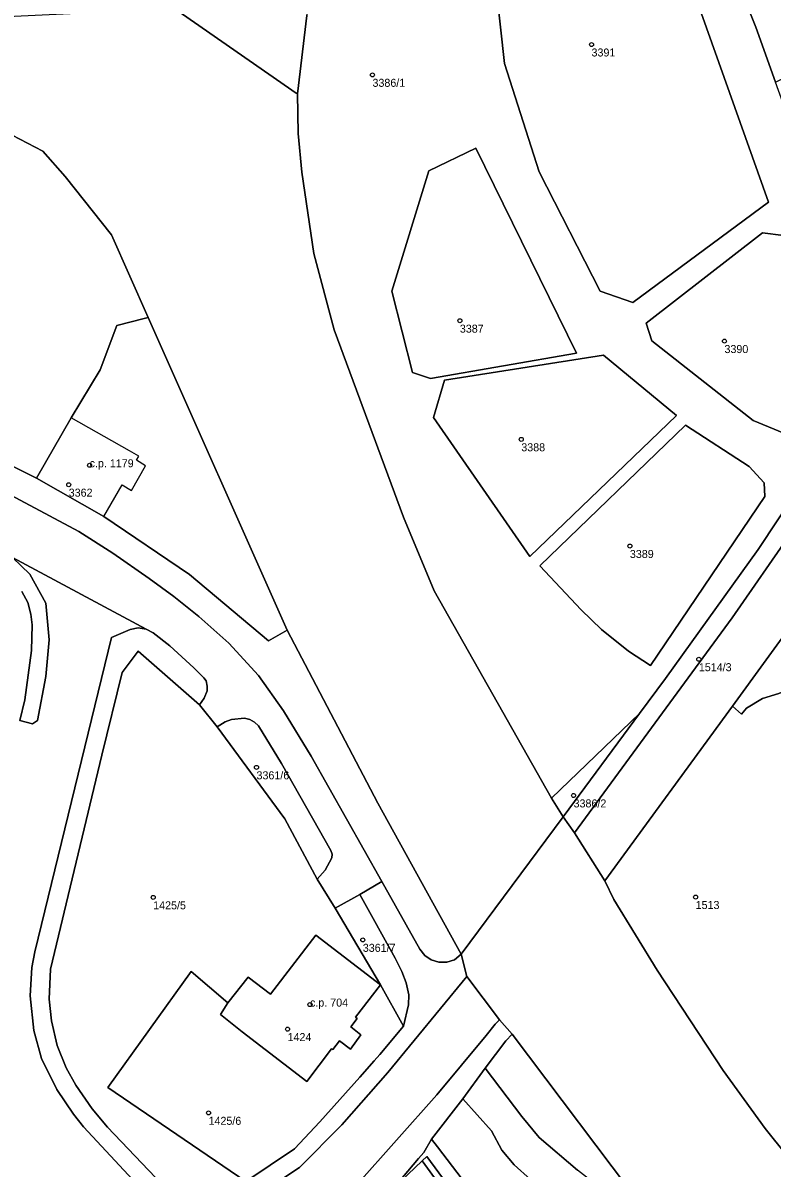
# Model space of a CAD drawing. Extents: x -878211 to -870363, y -1058464 to -1052522.
# Drawn here: x -874847.9 to -874754.3, y -1056169.5 to -1056026.5 of the extents above; entities that cross this region are included whole.
import ezdxf

# ---------------------------------------------------------------- set-up
doc = ezdxf.new("R2010")
doc.units = 0
for name, color, linetype in [('Vrstva 50', 7, 'Continuous'), ('Vrstva 51', 7, 'Continuous'), ('Vrstva 52', 7, 'Continuous')]:
    doc.layers.add(name, color=color, linetype=linetype)

msp = doc.modelspace()

# ---------------------------------------------------------------- linework, layer by layer
at = {"layer": 'Vrstva 50'}
for centre in [(-874776.89, -1056029.16994), (-874804.24, -1056032.95994), (-874793.33, -1056063.66994), (-874760.29, -1056066.21994), (-874785.66, -1056078.48994), (-874839.56, -1056081.72994), (-874842.17, -1056084.15994), (-874772.1, -1056091.81994), (-874763.49, -1056105.95994), (-874818.72, -1056119.46994), (-874779.13, -1056122.97994), (-874831.62, -1056135.70994), (-874763.89, -1056135.66994), (-874805.45, -1056141.01994), (-874812.04, -1056149.09994), (-874814.84, -1056152.16994), (-874824.71, -1056162.62994)]:
    msp.add_circle(centre, 0.25, dxfattribs=at)
at = {"layer": 'Vrstva 51'}
for points in [[(-874813.6, -1056035.31), (-874812.45, -1056025.55), (-874809.85, -1056015.91), (-874805.7, -1056006.49), (-874803.31, -1056001.83), (-874797.84, -1055993.37), (-874792.01, -1055986.22), (-874791.27, -1055985.4), (-874790.81, -1055985.78), (-874787.87, -1055982.66), (-874790.59, -1055979.93), (-874788.76, -1055977.69), (-874796.48, -1055970.54), (-874797.19, -1055971.36), (-874798.43, -1055972.75), (-874800.47, -1055970.93), (-874803.02, -1055975.36), (-874801.13, -1055977.14), (-874801.47, -1055977.55), (-874825.42, -1056006.28), (-874832.95, -1056019.93), (-874835.75, -1056019.9), (-874813.76, -1056035.23)], [(-874764.98, -1055993.72), (-874765.48, -1055992.98), (-874772.22, -1055996.04), (-874772.05, -1055996.54), (-874769.85, -1056001), (-874758.05, -1056024.11), (-874757.63, -1056023.88), (-874756.38, -1056027), (-874753.9, -1056033.87), (-874750.31, -1056032.09), (-874755.89, -1056017.1), (-874755.99, -1056013.73)], [(-874770.29, -1056007.39), (-874763.85, -1056023.3), (-874754.79, -1056048.86), (-874771.73, -1056061.41), (-874775.81, -1056059.99), (-874783.42, -1056045.08), (-874787.77, -1056031.52), (-874790.3, -1056008.43), (-874786.41, -1055997.18), (-874782.18, -1055993.88), (-874777.8, -1055996.97)], [(-874770.29, -1056007.39), (-874777.8, -1055996.97), (-874782.18, -1055993.88), (-874786.41, -1055997.18), (-874790.3, -1056008.43), (-874787.77, -1056031.52), (-874783.42, -1056045.08), (-874775.81, -1056059.99), (-874771.73, -1056061.41), (-874754.79, -1056048.86), (-874763.85, -1056023.3)], [(-874868.71, -1056067.43), (-874870.82, -1056071.06), (-874846.2, -1056083.33), (-874841.84, -1056075.82), (-874838.24, -1056069.79), (-874836.17, -1056064.28), (-874832.74, -1056063.39), (-874832.25, -1056063.26), (-874836.84, -1056052.93), (-874842.6, -1056045.64), (-874845.38, -1056042.49), (-874852.12, -1056038.98), (-874865.98, -1056062.76)], [(-874797.21, -1056044.94), (-874791.34, -1056042.11), (-874778.77, -1056067.72), (-874797.01, -1056070.87), (-874799.26, -1056070.15), (-874801.83, -1056059.97)], [(-874797.21, -1056044.94), (-874801.83, -1056059.97), (-874799.26, -1056070.15), (-874797.01, -1056070.87), (-874778.77, -1056067.72), (-874791.34, -1056042.11)], [(-874752.92, -1056053.03), (-874750.52, -1056060.07), (-874748.87, -1056065.94), (-874748.47, -1056071.75), (-874748.85, -1056076.12), (-874750.95, -1056078.52), (-874756.7, -1056076.12), (-874769.36, -1056066.17), (-874770.08, -1056063.97), (-874755.53, -1056052.7)], [(-874752.92, -1056053.03), (-874755.53, -1056052.7), (-874770.08, -1056063.97), (-874769.36, -1056066.17), (-874756.7, -1056076.12), (-874750.95, -1056078.52), (-874748.85, -1056076.12), (-874748.47, -1056071.75), (-874748.87, -1056065.94), (-874750.52, -1056060.07)], [(-874726.17, -1056060.36), (-874740.63, -1056084.74), (-874746.53, -1056093.84), (-874750.9, -1056100.25), (-874759.29, -1056111.81), (-874758.17, -1056112.8), (-874757.54, -1056112.09), (-874755.53, -1056110.87), (-874753.52, -1056110.25), (-874748.71, -1056108.3), (-874745.99, -1056106.82), (-874725.37, -1056082.32), (-874726.35, -1056071.91), (-874725.66, -1056071.81), (-874724.44, -1056071.68), (-874724.61, -1056071.02), (-874724.31, -1056061.29), (-874725.17, -1056060.74)], [(-874780.45, -1056125.66), (-874779.01, -1056127.66), (-874759.32, -1056100.78), (-874751.88, -1056090.03), (-874745.99, -1056081.02), (-874737.17, -1056066.56), (-874736.34, -1056065.08), (-874737.44, -1056062.48), (-874739.05, -1056065.34), (-874741.25, -1056069), (-874748.56, -1056080.86), (-874756.09, -1056092.25), (-874767.67, -1056108.38), (-874770.9, -1056112.75)], [(-874846.2, -1056083.33), (-874837.79, -1056088.14), (-874827.1, -1056095.38), (-874817.24, -1056103.67), (-874814.91, -1056102.32), (-874832.25, -1056063.26), (-874832.74, -1056063.39), (-874836.17, -1056064.28), (-874838.24, -1056069.79), (-874841.84, -1056075.82)], [(-874775.4, -1056067.99), (-874766.29, -1056075.52), (-874784.58, -1056093.12), (-874796.62, -1056075.74), (-874795.25, -1056071.09)], [(-874775.4, -1056067.99), (-874795.25, -1056071.09), (-874796.62, -1056075.74), (-874784.58, -1056093.12), (-874766.29, -1056075.52)], [(-874765.15, -1056076.71), (-874783.33, -1056094.29), (-874778.18, -1056099.77), (-874775.64, -1056102.25), (-874772.27, -1056104.93), (-874769.53, -1056106.74), (-874755.25, -1056085.63), (-874755.32, -1056083.9), (-874757.19, -1056081.86)], [(-874765.15, -1056076.71), (-874757.19, -1056081.86), (-874755.32, -1056083.9), (-874755.25, -1056085.63), (-874769.53, -1056106.74), (-874772.27, -1056104.93), (-874775.64, -1056102.25), (-874778.18, -1056099.77), (-874783.33, -1056094.29)], [(-874781.9, -1056123.3), (-874780.45, -1056125.66), (-874770.9, -1056112.75)], [(-874823.65, -1056114.42), (-874815.17, -1056125.91), (-874811.15, -1056133.44), (-874810.13, -1056132.32), (-874809.31, -1056130.77), (-874809.27, -1056130.32), (-874809.43, -1056129.85), (-874815.6, -1056119), (-874818.48, -1056114.28), (-874818.96, -1056113.83), (-874819.55, -1056113.49), (-874820.22, -1056113.31), (-874821.85, -1056113.47), (-874822.64, -1056113.76)], [(-874800.37, -1056151.8), (-874799.75, -1056149.13), (-874799.69, -1056147.88), (-874800.03, -1056146.38), (-874800.56, -1056144.98), (-874801.41, -1056143.28), (-874805.81, -1056135.35), (-874808.89, -1056137.07), (-874803.22, -1056146.62)], [(-874808.36, -1056153.62), (-874806.99, -1056154.67), (-874805.69, -1056152.86), (-874806.93, -1056151.88), (-874806.17, -1056150.85), (-874806.35, -1056150.69), (-874803.22, -1056146.62), (-874811.31, -1056140.42), (-874816.96, -1056147.78), (-874819.74, -1056145.66), (-874822.28, -1056148.88), (-874823.23, -1056150.34), (-874820.53, -1056152.51), (-874812.44, -1056158.7), (-874809.37, -1056154.61), (-874809.19, -1056154.7)], [(-874803.22, -1056146.62), (-874806.35, -1056150.69), (-874806.17, -1056150.85), (-874806.93, -1056151.88), (-874805.69, -1056152.86), (-874806.99, -1056154.67), (-874808.36, -1056153.62), (-874809.19, -1056154.7), (-874809.37, -1056154.61), (-874812.44, -1056158.7), (-874820.53, -1056152.51), (-874823.23, -1056150.34), (-874822.28, -1056148.88), (-874826.87, -1056144.96), (-874837.28, -1056159.47), (-874820.04, -1056171.21), (-874813.96, -1056167.11), (-874810.82, -1056163.74), (-874805.81, -1056158.16), (-874804.02, -1056156.12), (-874803.34, -1056155.32), (-874800.37, -1056151.8)], [(-874768.14, -1056186.8), (-874764.4, -1056184.06), (-874769.55, -1056177.94), (-874773.8, -1056173.53), (-874778.66, -1056169.8), (-874783.43, -1056165.72), (-874785.6, -1056163.06), (-874790.16, -1056157.06), (-874792.97, -1056160.86), (-874789.38, -1056164.87), (-874788.09, -1056167.27), (-874786.56, -1056169.13), (-874784.51, -1056170.94), (-874777.23, -1056176.57), (-874773.7, -1056180.1)], [(-874772.83, -1056197.42), (-874768.34, -1056194.24), (-874766.22, -1056190.62), (-874768.14, -1056186.8), (-874773.7, -1056180.1), (-874777.23, -1056176.57), (-874784.51, -1056170.94), (-874786.56, -1056169.13), (-874788.09, -1056167.27), (-874789.38, -1056164.87), (-874792.97, -1056160.86), (-874796.86, -1056165.91), (-874796.14, -1056166.87)], [(-874796.86, -1056165.91), (-874797.83, -1056167.57), (-874798.48, -1056168.32), (-874801.62, -1056172.02), (-874798.05, -1056168.63), (-874797.45, -1056168.08), (-874774.89, -1056198.82), (-874772.83, -1056197.42), (-874796.14, -1056166.87)], [(-874792.91, -1056193.95), (-874789.28, -1056198.53), (-874788.27, -1056199.8), (-874784.91, -1056197.33), (-874780.69, -1056203.05), (-874775.65, -1056199.46), (-874798.05, -1056168.63), (-874801.62, -1056172.02), (-874806.49, -1056176.55), (-874799.66, -1056185.17)], [(-874774.89, -1056198.82), (-874797.45, -1056168.08), (-874798.05, -1056168.63), (-874775.65, -1056199.46)]]:
    msp.add_lwpolyline(points, close=True, dxfattribs=at)
for points in [[(-874712.68, -1056018.57), (-874723.79, -1056041.89), (-874727.72, -1056049.65), (-874732.25, -1056057.79), (-874734.75, -1056062.25), (-874735.69, -1056066.62), (-874736.34, -1056065.08), (-874737.17, -1056066.56), (-874745.99, -1056081.02), (-874751.88, -1056090.03), (-874759.32, -1056100.78), (-874779.01, -1056127.66), (-874775.24, -1056133.63), (-874759.29, -1056111.81), (-874750.9, -1056100.25), (-874746.53, -1056093.84), (-874740.63, -1056084.74), (-874726.17, -1056060.36), (-874721.54, -1056051.82), (-874718.48, -1056045.86), (-874706.75, -1056021.33)], [(-874852.12, -1056038.98), (-874845.38, -1056042.49), (-874842.6, -1056045.64), (-874836.84, -1056052.93), (-874832.25, -1056063.26), (-874814.91, -1056102.32), (-874803.58, -1056123.92), (-874793.17, -1056142.82), (-874780.45, -1056125.66), (-874781.9, -1056123.3), (-874796.53, -1056097.4), (-874800.38, -1056088.2), (-874809.02, -1056064.8), (-874811.55, -1056055.29), (-874813.06, -1056045.12), (-874813.52, -1056040.27), (-874813.6, -1056035.31), (-874813.76, -1056035.23), (-874835.75, -1056019.9), (-874841.1, -1056025.29), (-874855.99, -1056025.98)], [(-874812.45, -1056025.55), (-874813.6, -1056035.31), (-874813.52, -1056040.27), (-874813.06, -1056045.12), (-874811.55, -1056055.29), (-874809.02, -1056064.8), (-874800.38, -1056088.2), (-874796.53, -1056097.4), (-874781.9, -1056123.3), (-874770.9, -1056112.75), (-874767.67, -1056108.38), (-874756.09, -1056092.25), (-874748.56, -1056080.86), (-874741.25, -1056069), (-874741.43, -1056068.52), (-874753.9, -1056033.87), (-874756.38, -1056027), (-874757.63, -1056023.88)], [(-874873.92, -1056072.38), (-874840.89, -1056090), (-874836.67, -1056092.71), (-874832.12, -1056095.89), (-874829.04, -1056098.1), (-874825.9, -1056100.61), (-874822.18, -1056103.94), (-874818.48, -1056107.97), (-874815.33, -1056112.4), (-874811.9, -1056118.08), (-874803.09, -1056133.73), (-874798.33, -1056142.18), (-874797.71, -1056142.96), (-874796.9, -1056143.51), (-874795.96, -1056143.82), (-874794.96, -1056143.81), (-874794.01, -1056143.49), (-874793.17, -1056142.82), (-874803.58, -1056123.92), (-874814.91, -1056102.32), (-874817.24, -1056103.67), (-874827.1, -1056095.38), (-874837.79, -1056088.14), (-874846.2, -1056083.33), (-874870.82, -1056071.06)], [(-874849.19, -1056093.26), (-874832.49, -1056102.19), (-874831.64, -1056102.64), (-874829.54, -1056104.29), (-874826.53, -1056107.03), (-874825.31, -1056108.26), (-874825.02, -1056108.67), (-874824.86, -1056109.32), (-874824.9, -1056109.9), (-874825.25, -1056110.82), (-874825.85, -1056111.65), (-874823.65, -1056114.42), (-874822.64, -1056113.76), (-874821.85, -1056113.47), (-874820.22, -1056113.31), (-874819.55, -1056113.49), (-874818.96, -1056113.83), (-874818.48, -1056114.28), (-874815.6, -1056119), (-874809.43, -1056129.85), (-874809.27, -1056130.32), (-874809.31, -1056130.77), (-874810.13, -1056132.32), (-874811.15, -1056133.44), (-874808.89, -1056137.07), (-874805.81, -1056135.35), (-874803.09, -1056133.73), (-874811.9, -1056118.08), (-874815.33, -1056112.4), (-874818.48, -1056107.97), (-874822.18, -1056103.94), (-874825.9, -1056100.61), (-874829.04, -1056098.1), (-874832.12, -1056095.89), (-874836.67, -1056092.71), (-874840.89, -1056090), (-874873.92, -1056072.38)], [(-874831.9, -1056173.42), (-874840.3, -1056164.35), (-874841.57, -1056162.79), (-874843.65, -1056159.7), (-874845.55, -1056155.84), (-874846.51, -1056152.32), (-874846.97, -1056148), (-874846.78, -1056144.46), (-874846.38, -1056142.49), (-874836.82, -1056103.23), (-874834.51, -1056102.24), (-874833.49, -1056102.03), (-874832.49, -1056102.19), (-874849.19, -1056093.26), (-874847.02, -1056095.34), (-874845.01, -1056098.97), (-874844.62, -1056103.54), (-874845.02, -1056108.13), (-874846.08, -1056113.63), (-874846.68, -1056114.01), (-874848.25, -1056113.63)], [(-874848.03, -1056097.48), (-874847.27, -1056098.87), (-874846.88, -1056100.31), (-874846.75, -1056101.67), (-874846.81, -1056104.88), (-874847.63, -1056111.03), (-874848.25, -1056113.63), (-874846.68, -1056114.01), (-874846.08, -1056113.63), (-874845.02, -1056108.13), (-874844.62, -1056103.54), (-874845.01, -1056098.97), (-874847.02, -1056095.34), (-874849.19, -1056093.26)], [(-874848.25, -1056113.63), (-874847.63, -1056111.03), (-874846.81, -1056104.88), (-874846.75, -1056101.67), (-874846.88, -1056100.31), (-874847.27, -1056098.87), (-874848.03, -1056097.48)], [(-874830.44, -1056171.6), (-874837.33, -1056164.4), (-874839.22, -1056162.12), (-874841.27, -1056159.17), (-874842.47, -1056157.01), (-874843.59, -1056154.22), (-874844.32, -1056151.12), (-874844.62, -1056148.43), (-874844.44, -1056144.69), (-874838.02, -1056117.94), (-874835.5, -1056107.62), (-874833.48, -1056104.95), (-874825.85, -1056111.65), (-874825.25, -1056110.82), (-874824.9, -1056109.9), (-874824.86, -1056109.32), (-874825.02, -1056108.67), (-874825.31, -1056108.26), (-874826.53, -1056107.03), (-874829.54, -1056104.29), (-874831.64, -1056102.64), (-874832.49, -1056102.19), (-874833.49, -1056102.03), (-874834.51, -1056102.24), (-874836.82, -1056103.23), (-874846.38, -1056142.49), (-874846.78, -1056144.46), (-874846.97, -1056148), (-874846.51, -1056152.32), (-874845.55, -1056155.84), (-874843.65, -1056159.7), (-874841.57, -1056162.79), (-874840.3, -1056164.35), (-874831.9, -1056173.42)], [(-874820.04, -1056171.21), (-874837.28, -1056159.47), (-874826.87, -1056144.96), (-874822.28, -1056148.88), (-874819.74, -1056145.66), (-874816.96, -1056147.78), (-874811.31, -1056140.42), (-874803.22, -1056146.62), (-874808.89, -1056137.07), (-874811.15, -1056133.44), (-874815.17, -1056125.91), (-874823.65, -1056114.42), (-874825.85, -1056111.65), (-874833.48, -1056104.95), (-874835.5, -1056107.62), (-874838.02, -1056117.94), (-874844.44, -1056144.69), (-874844.62, -1056148.43), (-874844.32, -1056151.12), (-874843.59, -1056154.22), (-874842.47, -1056157.01), (-874841.27, -1056159.17), (-874839.22, -1056162.12), (-874837.33, -1056164.4), (-874830.44, -1056171.6)], [(-874718.29, -1056181.41), (-874745.51, -1056161.39), (-874750.86, -1056144.85), (-874751.98, -1056134.57), (-874751.23, -1056121.9), (-874745.99, -1056106.82), (-874748.71, -1056108.3), (-874753.52, -1056110.25), (-874755.53, -1056110.87), (-874757.54, -1056112.09), (-874758.17, -1056112.8), (-874759.29, -1056111.81), (-874775.24, -1056133.63), (-874774.09, -1056135.99), (-874768.7, -1056144.82), (-874760.45, -1056157.35), (-874755.19, -1056164.59), (-874749.63, -1056171.52)], [(-874779.01, -1056127.66), (-874780.45, -1056125.66), (-874793.17, -1056142.82), (-874792.46, -1056145.61), (-874788.37, -1056151.02), (-874786.78, -1056152.78), (-874770.12, -1056174.96), (-874761.29, -1056185.88), (-874747.51, -1056199.34), (-874747.04, -1056199.75), (-874740.87, -1056205.06), (-874728.32, -1056215.02), (-874719.92, -1056223.09), (-874716.4, -1056226.65), (-874716.73, -1056226.96), (-874713.06, -1056230.64), (-874711.1, -1056232.84), (-874708.16, -1056237.89), (-874707.28, -1056238.99), (-874703.07, -1056243.11), (-874695.31, -1056252.07), (-874686.26, -1056258.1), (-874668.18, -1056265.93)], [(-874749.63, -1056171.52), (-874755.19, -1056164.59), (-874760.45, -1056157.35), (-874768.7, -1056144.82), (-874774.09, -1056135.99), (-874775.24, -1056133.63), (-874779.01, -1056127.66)], [(-874792.46, -1056145.61), (-874793.17, -1056142.82), (-874794.01, -1056143.49), (-874794.96, -1056143.81), (-874795.96, -1056143.82), (-874796.9, -1056143.51), (-874797.71, -1056142.96), (-874798.33, -1056142.18), (-874803.09, -1056133.73), (-874805.81, -1056135.35), (-874801.41, -1056143.28), (-874800.56, -1056144.98), (-874800.03, -1056146.38), (-874799.69, -1056147.88), (-874799.75, -1056149.13), (-874800.37, -1056151.8), (-874803.34, -1056155.32), (-874804.02, -1056156.12), (-874805.81, -1056158.16), (-874810.82, -1056163.74), (-874813.96, -1056167.11), (-874820.04, -1056171.21)], [(-874806.27, -1056171.68), (-874796.21, -1056160.37), (-874790.06, -1056152.95), (-874788.93, -1056151.56), (-874788.37, -1056151.02), (-874792.46, -1056145.61), (-874802.32, -1056157.57), (-874808.08, -1056164.12), (-874813.35, -1056169.43), (-874824.24, -1056176.66)], [(-874802.32, -1056157.57), (-874792.46, -1056145.61)], [(-874801.62, -1056172.02), (-874798.48, -1056168.32), (-874797.83, -1056167.57), (-874796.86, -1056165.91), (-874792.97, -1056160.86), (-874790.16, -1056157.06), (-874787.59, -1056153.61), (-874786.78, -1056152.78), (-874788.37, -1056151.02), (-874788.93, -1056151.56), (-874790.06, -1056152.95), (-874796.21, -1056160.37), (-874806.27, -1056171.68)], [(-874770.12, -1056174.96), (-874786.78, -1056152.78), (-874787.59, -1056153.61), (-874790.16, -1056157.06), (-874785.6, -1056163.06), (-874783.43, -1056165.72), (-874778.66, -1056169.8)], [(-874824.24, -1056176.66), (-874813.35, -1056169.43), (-874808.08, -1056164.12), (-874802.32, -1056157.57)]]:
    msp.add_lwpolyline(points, dxfattribs=at)
at = {"layer": 'Vrstva 52'}
for points in [[(-874846.2, -1056083.33), (-874837.79, -1056088.14), (-874835.51, -1056084.18), (-874834.34, -1056084.86), (-874832.58, -1056081.81), (-874833.71, -1056081.09), (-874833.41, -1056080.6), (-874834.57, -1056079.93), (-874841.84, -1056075.82)], [(-874809.19, -1056154.7), (-874808.36, -1056153.62), (-874806.99, -1056154.67), (-874805.69, -1056152.86), (-874806.93, -1056151.88), (-874806.17, -1056150.85), (-874806.35, -1056150.69), (-874803.22, -1056146.62), (-874811.31, -1056140.42), (-874816.96, -1056147.78), (-874819.74, -1056145.66), (-874822.28, -1056148.88), (-874823.23, -1056150.34), (-874820.53, -1056152.51), (-874812.44, -1056158.7), (-874809.37, -1056154.61)]]:
    msp.add_lwpolyline(points, close=True, dxfattribs=at)

# ---------------------------------------------------------------- texts
at = {"layer": 'Vrstva 50'}
for s, p in [('3391', (-874776.89, -1056030.659)), ('3386/1', (-874804.24, -1056034.449)), ('3387', (-874793.33, -1056065.159)), ('3390', (-874760.29, -1056067.709)), ('3388', (-874785.66, -1056079.979)), ('c.p. 1179', (-874839.56, -1056081.98)), ('3362', (-874842.17, -1056085.649)), ('3389', (-874772.1, -1056093.309)), ('1514/3', (-874763.49, -1056107.449)), ('3361/6', (-874818.72, -1056120.959)), ('3386/2', (-874779.13, -1056124.469)), ('1425/5', (-874831.62, -1056137.199)), ('1513', (-874763.89, -1056137.159)), ('3361/7', (-874805.45, -1056142.509)), ('c.p. 704', (-874812.04, -1056149.35)), ('1424', (-874814.84, -1056153.659)), ('1425/6', (-874824.71, -1056164.119))]:
    msp.add_text(s, height=0.999996, dxfattribs=at).set_placement(p)

doc.saveas('drawing.dxf')
